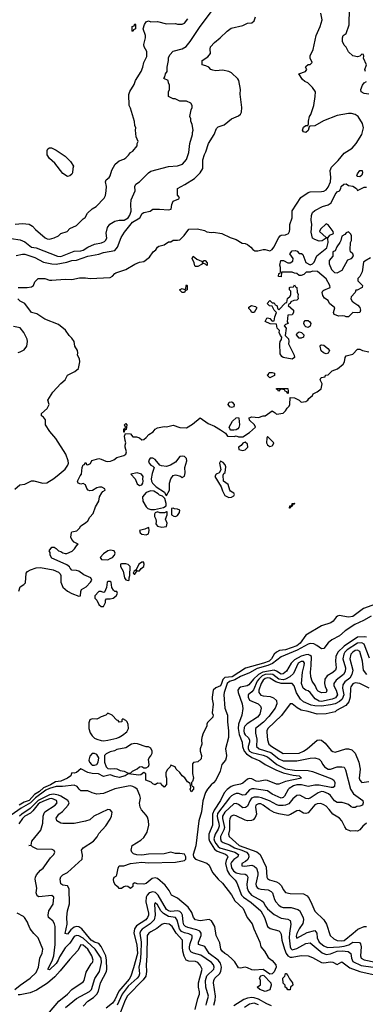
# Model space of a CAD drawing. Header units: inches. Extents: x 2348352 to 2479776, y 460422 to 613655.
# Tile 336 of 590: x 2415325 to 2418400, y 526079 to 534832. Entities that reach past the tile are written whole.
import ezdxf

# ---------------------------------------------------------------- set-up
doc = ezdxf.new("R2010")
doc.units = ezdxf.units.IN
doc.header["$MEASUREMENT"] = 0
doc.layers.add('C4512', color=7, linetype='Continuous')
doc.layers.add('C4513', color=7, linetype='Continuous')

msp = doc.modelspace()

# ---------------------------------------------------------------- linework, layer by layer
at = {"layer": 'C4512', "color": 4}
for points, elevation in [([(2415316, 529750), (2415329.4, 529790.6), (2415362, 529810), (2415375.1, 529824.9), (2415382.7, 529910), (2415394, 529926), (2415419.6, 529940.4), (2415470, 529958.4), (2415510, 529961.6), (2415621.1, 529941.1), (2415670, 529921), (2415684.9, 529904.9), (2415690.7, 529890.7), (2415690.6, 529830), (2415710, 529786), (2415750, 529750.8), (2415790, 529730.7), (2415850, 529706.8), (2415866, 529710), (2415868.7, 529748.7), (2415874.6, 529765.4), (2415915.3, 529790), (2415955.3, 529830), (2415968, 529850), (2415958, 529870), (2415895.5, 529895.5), (2415850, 529928.7), (2415830, 529935.3), (2415790, 529938), (2415774.6, 529954.6), (2415769, 529969), (2415745.6, 529985.6), (2415712.3, 530000)], 52), ([(2416398.2, 530000), (2416384.7, 529990), (2416359.6, 529940.4), (2416342, 529930), (2416334, 529910), (2416342, 529902), (2416350, 529902), (2416366, 529930), (2416362, 529938), (2416372, 529932), (2416390, 529931.3), (2416406, 529954), (2416428.7, 529970), (2416433.2, 529990), (2416430.3, 530000)], 52), ([(2418490, 529635.1), (2418382.5, 529597.5), (2418290, 529527), (2418250, 529519.3), (2418166.4, 529533.6), (2418151.1, 529528.9), (2418139.6, 529520.4), (2418114.4, 529485.6), (2418092, 529470), (2418010, 529442.7), (2417870, 529360.7), (2417818.9, 529290), (2417790, 529265.3), (2417690, 529231.1), (2417636, 529224), (2417610, 529209.6), (2417588.8, 529191.2), (2417564.9, 529150), (2417543.8, 529130), (2417494, 529110), (2417333.4, 529066.6), (2417216.3, 528990), (2417150, 528982.4), (2417133, 528967), (2417121.6, 528930), (2417110, 528909.6), (2417068.4, 528891.6), (2417045.5, 528870), (2417037.3, 528810), (2417037.3, 528790), (2417047.1, 528747.1), (2417038, 528670), (2417044.7, 528650), (2417043.6, 528636.4), (2417042, 528630), (2416996.9, 528583.1), (2416991, 528569), (2416990.8, 528550), (2416958, 528490), (2416944.7, 528450), (2416941, 528430), (2416946, 528390), (2416931.1, 528348.9), (2416931, 528330), (2416942.8, 528290), (2416939.1, 528260.9), (2416910, 528234), (2416872, 528228), (2416863.6, 528216.4), (2416862, 528130), (2416871.3, 528088.7), (2416862, 528058), (2416854, 528050), (2416854, 528030), (2416858, 528018), (2416871.6, 528011.6), (2416871.6, 527991.6), (2416850, 527968), (2416842, 527990), (2416846, 528006), (2416842, 528042), (2416816.4, 528056.4), (2416793.2, 528093.2), (2416769.3, 528109.3), (2416750, 528138), (2416718, 528170), (2416708.4, 528188.4), (2416670, 528206), (2416662, 528190), (2416636.9, 528163.1), (2416624.7, 528135.3), (2416624.7, 528110), (2416631.3, 528088.7), (2416631.6, 528031.6), (2416610, 528008.7), (2416586, 528030), (2416582, 528042), (2416550, 528046), (2416528.9, 528028.9), (2416510, 528038), (2416494, 528054), (2416446, 528070), (2416447.3, 528127.3), (2416430, 528138), (2416402, 528118), (2416385.4, 528114.6), (2416290, 528128.7), (2416262, 528110), (2416210, 528096), (2416170, 528102.7), (2416130, 528119), (2416070, 528104), (2416026.3, 528126.3), (2415970, 528129.4), (2415930, 528139.3), (2415870, 528173.2), (2415830, 528139), (2415810, 528134), (2415790, 528135.3), (2415784.7, 528130), (2415781, 528110), (2415751, 528090), (2415690, 528063.6), (2415644.2, 528055.8), (2415599.3, 528030), (2415537.5, 528002.5), (2415499.5, 527970), (2415456.6, 527943.4), (2415410, 527891.8), (2415363.1, 527876.9), (2415321, 527850)], 52), ([(2418451, 529530), (2418382.8, 529490), (2418305, 529455), (2418220.9, 529399.1), (2418170, 529353), (2418101.3, 529318.7), (2418070, 529292.7), (2418030, 529241.2), (2418010, 529239.3), (2417968.8, 529268.8), (2417942, 529282), (2417910, 529286.3), (2417890, 529281.3), (2417792.5, 529227.5), (2417650, 529168.3), (2417572.7, 529107.3), (2417532.4, 529090), (2417437.3, 529062.7), (2417370, 529024.1), (2417290, 528993.6), (2417237.8, 528962.2), (2417190, 528948.4), (2417171.6, 528930), (2417143.1, 528850), (2417140.3, 528830), (2417148.9, 528710), (2417173.7, 528650), (2417172.7, 528590), (2417183.8, 528510), (2417182, 528450), (2417154.8, 528350), (2417164, 528290), (2417162, 528270), (2417156.3, 528250), (2417124, 528210), (2417107.3, 528150), (2417070.4, 528070), (2417050, 528046.6), (2417027.3, 528030), (2416995.5, 527990), (2416979, 527961), (2416952.9, 527887.1), (2416943.2, 527790), (2416918, 527710), (2416891.9, 527488.1), (2416867, 527410), (2416870.4, 527390), (2416888.2, 527368.2), (2416990, 527333), (2417010, 527314.8), (2417038.8, 527250), (2417090.5, 527190.5), (2417130, 527156), (2417210, 527050.7), (2417238.5, 526998.5), (2417314, 526930), (2417347.7, 526850), (2417393.8, 526793.8), (2417408, 526750), (2417460.5, 526630), (2417470.5, 526590.5), (2417504, 526550), (2417534.4, 526494.4), (2417570, 526466.8), (2417602.8, 526430), (2417606, 526410), (2417590, 526368), (2417571.1, 526348.9), (2417550, 526348), (2417490, 526388), (2417410, 526382), (2417390, 526384), (2417350, 526404), (2417330, 526409), (2417290, 526399), (2417270, 526402), (2417237.6, 526457.6), (2417218.3, 526478.3), (2417176.3, 526516.3), (2417150, 526529.7), (2417126, 526550), (2417115.6, 526570), (2417104.2, 526624.2), (2417071.8, 526690), (2417060.7, 526770), (2417030, 526821.2), (2417010, 526832), (2416930, 526819.7), (2416889.4, 526830), (2416872, 526850), (2416855.8, 526895.8), (2416823.6, 526943.6), (2416730, 527022.4), (2416676, 527050), (2416655.1, 527090), (2416617.5, 527137.5), (2416550, 527196), (2416530, 527202.7), (2416503.4, 527196.6), (2416450, 527154), (2416430, 527145.2), (2416368.7, 527148.7), (2416350, 527158), (2416343.6, 527156.4), (2416332.7, 527147.3), (2416330, 527126), (2416310, 527108), (2416287.3, 527127.3), (2416270, 527128), (2416250, 527122), (2416230, 527108), (2416210, 527108), (2416200.4, 527120.4), (2416176.4, 527136.4), (2416163.1, 527163.1), (2416158, 527190), (2416166, 527210), (2416182, 527218), (2416189.1, 527230.9), (2416201.2, 527290), (2416210, 527310.8), (2416250, 527310.8), (2416309.6, 527330.4), (2416410, 527341.3), (2416470, 527337.6), (2416710, 527343.1), (2416790, 527356.4), (2416802.4, 527370), (2416804, 527390), (2416790, 527412.6), (2416750, 527420.5), (2416710, 527418.7), (2416670, 527431.6), (2416610, 527415.8), (2416470, 527414.7), (2416410, 527404.2), (2416366.5, 527406.5), (2416337.2, 527417.2), (2416322.7, 527430), (2416316, 527450), (2416324, 527490), (2416403.3, 527536.7), (2416430, 527562), (2416457.4, 527610), (2416474.3, 527670), (2416471.1, 527711.1), (2416461.7, 527741.7), (2416450, 527761.2), (2416407.7, 527807.7), (2416395.1, 527830), (2416392.1, 527867.9), (2416399.3, 527910), (2416393.8, 527933.8), (2416369.3, 527990), (2416350, 528006.6), (2416330, 528014.5), (2416310, 528019.6), (2416290, 528018), (2416170, 527995.6), (2416070, 527951.8), (2416010, 527946), (2415970, 527957.2), (2415930, 527975.3), (2415870, 527976), (2415853.2, 527990), (2415835.3, 528015.3), (2415810, 528027.3), (2415705.2, 528014.8), (2415650, 528014.8), (2415590, 527997.6), (2415558.7, 527981.3), (2415465, 527915), (2415422.2, 527870), (2415337.8, 527822.2), (2415250, 527758.8)], 56), ([(2418410, 529341.6), (2418390, 529346.3), (2418330, 529342), (2418210, 529263.1), (2418155.3, 529210), (2418137.6, 529170), (2418134, 529130), (2418140.7, 529070), (2418133.4, 529050), (2418110, 529029.5), (2418060.4, 528999.6), (2418039.3, 528970), (2418036.4, 528930), (2418042.6, 528902.6), (2418057.3, 528870), (2418050, 528849.4), (2418010, 528846.6), (2417981, 528861), (2417972, 528870), (2417953.5, 528913.5), (2417927.3, 528950), (2417915.6, 528990), (2417911.6, 529030), (2417918.3, 529090), (2417919.6, 529170), (2417910, 529180.7), (2417890, 529186.9), (2417870, 529185.3), (2417830, 529172.5), (2417770, 529139.8), (2417739.6, 529110), (2417698.4, 529041.6), (2417670, 529016.9), (2417650, 529014.7), (2417610, 529039.7), (2417587.7, 529047.7), (2417488.7, 529031.3), (2417449.2, 529010), (2417405.2, 528970), (2417362, 528918), (2417349, 528911), (2417290, 528898), (2417276.3, 528890), (2417266, 528870), (2417268.4, 528850), (2417304.9, 528750), (2417310.6, 528709.4), (2417300.5, 528650), (2417270.2, 528569.8), (2417267.5, 528530), (2417278, 528478), (2417304.9, 528410), (2417307.6, 528370), (2417322, 528330), (2417343.9, 528303.9), (2417390, 528272.4), (2417462.6, 528242.6), (2417510, 528210.3), (2417603.5, 528163.5), (2417670, 528137.6), (2417757, 528117), (2417811.3, 528110), (2417832, 528090), (2417690, 528059.7), (2417630, 528035.1), (2417610, 528036.9), (2417530, 528069.7), (2417509, 528071), (2417450, 528059.1), (2417430, 528062), (2417390, 528082.9), (2417370, 528086.6), (2417350, 528079.3), (2417310, 528046), (2417290, 528035.1), (2417230, 528023.6), (2417206.1, 528013.9), (2417170, 527987.3), (2417142.6, 527957.4), (2417111.8, 527890), (2417054.4, 527805.6), (2417041.3, 527770), (2417039.1, 527750), (2417041.3, 527670), (2417008.9, 527590), (2417006, 527570), (2417006, 527550), (2417012.4, 527530), (2417056.9, 527456.9), (2417080.6, 527440.6), (2417154.5, 527414.5), (2417170, 527402.8), (2417176.4, 527390), (2417162, 527358), (2417155.8, 527330), (2417169.4, 527269.4), (2417190, 527233.7), (2417240.8, 527180.8), (2417257.1, 527157.1), (2417299, 527050), (2417316.5, 527030), (2417384.2, 526984.2), (2417470.2, 526910.2), (2417503.1, 526850), (2417530, 526771.3), (2417540.4, 526760.4), (2417553, 526753), (2417630.4, 526730.4), (2417641.4, 526721.4), (2417650, 526702), (2417657.1, 526650), (2417681.3, 526570), (2417696.5, 526530), (2417710, 526508.5), (2417730, 526498.9), (2417750, 526496.9), (2417830, 526513.4), (2417890, 526510.4), (2417930, 526495.8), (2418009.2, 526449.2), (2418030, 526447.8), (2418090, 526457.4), (2418112.1, 526452.1), (2418150, 526431.3), (2418190, 526454.8), (2418263.2, 526403.2), (2418350, 526369.1), (2418470, 526344.6)], 64), ([(2418435.9, 529155.9), (2418390, 529280.7), (2418370, 529292.4), (2418330, 529288.5), (2418239.5, 529230), (2418218.7, 529210), (2418207.2, 529190), (2418200.3, 529150), (2418223.1, 529070), (2418221.7, 529038.3), (2418205.5, 529010), (2418140.5, 528959.5), (2418118.4, 528930), (2418119.5, 528910), (2418141.1, 528870), (2418151.6, 528830), (2418135.6, 528804.4), (2418104.7, 528790), (2418010, 528769.8), (2417990, 528774.3), (2417954.9, 528794.9), (2417910, 528849.3), (2417890, 528866), (2417870, 528872.3), (2417847, 528890), (2417831.6, 528930), (2417841.6, 529030), (2417856.9, 529090), (2417858.4, 529110), (2417850, 529125.2), (2417830, 529127), (2417801.6, 529110), (2417759.3, 529020.7), (2417728, 528990), (2417690, 528969.8), (2417670, 528964.4), (2417630, 528969.8), (2417575.6, 529010), (2417554.7, 529014.7), (2417510, 529010.5), (2417482.2, 528997.8), (2417451.3, 528970), (2417438, 528950), (2417404.7, 528875.3), (2417390, 528855.1), (2417358.8, 528830), (2417357.3, 528822.7), (2417356.3, 528810), (2417370, 528782), (2417446, 528750), (2417466.8, 528730), (2417473.4, 528710), (2417460.9, 528659.1), (2417439.1, 528630), (2417347.7, 528572.2), (2417327.8, 528552.2), (2417322, 528538), (2417318, 528510), (2417321.7, 528490), (2417330, 528475.5), (2417357.1, 528450), (2417368.5, 528430), (2417370.3, 528410), (2417356.9, 528370), (2417356.9, 528350), (2417370.4, 528330), (2417390, 528316.5), (2417490, 528293.8), (2417530, 528278.7), (2417612.7, 528210), (2417690, 528172.9), (2417770, 528159.6), (2417890, 528156.3), (2417930, 528148.7), (2418103.2, 528083.2), (2418118.4, 528070), (2418127, 528050), (2418125.5, 528014.5), (2418114.2, 528005.8), (2418095.3, 528004.7), (2417990, 528025.7), (2417950, 528026.3), (2417890, 528014.5), (2417831, 528031), (2417790, 528029.6), (2417760.6, 528019.4), (2417722.3, 527997.7), (2417712.2, 527987.8), (2417682, 527930), (2417670, 527918), (2417650, 527911.8), (2417570, 527945.6), (2417530, 527976), (2417410, 527995.1), (2417390, 527993.6), (2417370, 527985.1), (2417330, 527939.5), (2417310, 527937), (2417270, 527951.8), (2417250, 527951.8), (2417230, 527945.1), (2417207.9, 527932.1), (2417190, 527914.5), (2417085.7, 527774.3), (2417081.2, 527750), (2417083.2, 527730), (2417095.8, 527690), (2417099.1, 527660.9), (2417090, 527635.1), (2417063.6, 527590), (2417052.7, 527550), (2417057.3, 527530), (2417068.8, 527508.8), (2417090, 527481.1), (2417104.4, 527470), (2417238.8, 527430), (2417270.5, 527410), (2417264.9, 527390), (2417230, 527364.7), (2417210, 527343.7), (2417203.6, 527330), (2417210, 527290.8), (2417226.5, 527266.5), (2417250, 527248.8), (2417290, 527238.7), (2417330, 527234.9), (2417345.5, 527225.5), (2417353, 527210), (2417345.8, 527145.8), (2417348, 527110), (2417361.1, 527081.1), (2417387.7, 527050), (2417479.9, 526999.9), (2417490.4, 526990.4), (2417510.7, 526950), (2417530, 526927.3), (2417590, 526876.3), (2417650, 526844.9), (2417710, 526836.3), (2417730, 526824.7), (2417737.1, 526790), (2417723.7, 526710), (2417722.3, 526670), (2417730.3, 526590), (2417736, 526576), (2417750, 526563.1), (2417790, 526574), (2417870, 526619.3), (2417910, 526624.9), (2418015.8, 526535.8), (2418050, 526522.4), (2418090, 526528.5), (2418150, 526551.1), (2418193.5, 526553.5), (2418248.3, 526548.3), (2418270.4, 526530.4), (2418275.3, 526490), (2418290, 526459.3), (2418362.2, 526422.2), (2418470, 526408.7)], 68), ([(2418411.7, 529011.7), (2418384.5, 529050), (2418375.4, 529130), (2418350, 529216), (2418330, 529227.3), (2418310, 529223), (2418288.5, 529210), (2418270.4, 529190), (2418262.6, 529150), (2418287.4, 529050), (2418281.1, 529010), (2418261, 528979), (2418216.1, 528943.9), (2418200.2, 528919.7), (2418198, 528890), (2418207.2, 528830), (2418194.9, 528790), (2418170.9, 528769.1), (2418130, 528750.8), (2418090, 528740.3), (2418010, 528728.7), (2417950.9, 528730.9), (2417919, 528739), (2417848.7, 528768.7), (2417822.9, 528790), (2417787.5, 528847.5), (2417765.6, 528910), (2417750, 528929.5), (2417650, 528931.4), (2417604.2, 528944.2), (2417550, 528978.7), (2417530, 528980.8), (2417510, 528975), (2417490, 528958.9), (2417472.7, 528930), (2417451.7, 528870), (2417453.7, 528850), (2417470, 528826.7), (2417490, 528820.3), (2417554.2, 528814.2), (2417583.4, 528803.4), (2417610, 528778), (2417613.4, 528750), (2417596.3, 528710), (2417541.4, 528638.6), (2417492.4, 528587.6), (2417422.8, 528530), (2417424, 528490), (2417435.6, 528435.6), (2417430.6, 528370), (2417454.8, 528350), (2417558, 528318), (2417630, 528260.3), (2417670, 528243.7), (2417790, 528243.1), (2417907.9, 528267.9), (2417950.5, 528270.5), (2417990, 528258.8), (2418003.8, 528243.8), (2418020.5, 528210), (2418036.3, 528190), (2418070, 528170.4), (2418090, 528170.4), (2418150, 528190.5), (2418190.5, 528190.5), (2418210, 528186), (2418224.5, 528164.5), (2418267.7, 527990), (2418294, 527950), (2418377.1, 527890), (2418379.3, 527870), (2418375.5, 527850), (2418350, 527839.6), (2418323, 527837), (2418310, 527829), (2418290, 527828.7), (2418274.6, 527834.6), (2418250, 527855.3), (2418224.7, 527864.7), (2418192.9, 527872.9), (2418150, 527872.7), (2418126.7, 527886.7), (2418090, 527934.5), (2418072.3, 527950), (2418030, 527967.6), (2418010, 527969.6), (2417980.9, 527959.1), (2417910, 527912), (2417890, 527905.6), (2417870, 527907.6), (2417818.3, 527938.3), (2417790, 527936.2), (2417754, 527906), (2417717.8, 527862.2), (2417690.2, 527849.7), (2417670, 527846.9), (2417630, 527846.9), (2417612.2, 527852.2), (2417546.1, 527886.1), (2417475.3, 527915.3), (2417450, 527921.1), (2417410, 527921.3), (2417386.4, 527910), (2417371.4, 527888.6), (2417350, 527841.2), (2417332.7, 527827.3), (2417310, 527826), (2417270, 527856), (2417250, 527863.7), (2417230, 527859.5), (2417150, 527787.3), (2417129.2, 527750.8), (2417127.7, 527730), (2417145.8, 527650), (2417141.5, 527630), (2417112, 527570), (2417110.4, 527550), (2417118, 527530), (2417135.8, 527515.8), (2417190, 527495.3), (2417235.5, 527470), (2417301.3, 527450), (2417341.6, 527430), (2417361.6, 527410), (2417363.8, 527390), (2417354, 527366), (2417333.2, 527346.8), (2417301, 527330), (2417302, 527310), (2417328.1, 527308.1), (2417390, 527314.9), (2417410, 527307.7), (2417430.3, 527290.3), (2417444.4, 527250), (2417444.4, 527230), (2417426.4, 527150), (2417428.2, 527130), (2417437.6, 527117.6), (2417448.9, 527108.9), (2417470, 527103.1), (2417535.6, 527095.6), (2417562, 527082), (2417573, 527070), (2417593, 527010), (2417604.9, 526990), (2417630, 526960.7), (2417650, 526945.5), (2417670, 526940.5), (2417738.8, 526938.8), (2417800.7, 526920.7), (2417813, 526913), (2417846, 526850), (2417850.8, 526830), (2417842.5, 526797.5), (2417810, 526748.7), (2417790, 526708), (2417785.8, 526685.8), (2417790, 526666), (2417882.9, 526717.1), (2417950, 526734), (2417967.3, 526710), (2417972.2, 526670), (2417988.5, 526630), (2418030, 526597), (2418062.2, 526582.2), (2418170, 526588.5), (2418210, 526595.9), (2418251.5, 526608.5), (2418290, 526630.4), (2418347.7, 526627.7), (2418356.7, 526616.7), (2418363.8, 526590), (2418355.5, 526510), (2418362, 526490), (2418390, 526472.7), (2418490, 526452.8)], 72), ([(2418435.3, 528890), (2418349.5, 528929.5), (2418310, 528936.2), (2418290, 528926.6), (2418270, 528902), (2418266.4, 528890), (2418266.3, 528810), (2418253, 528767), (2418226.4, 528733.6), (2418142, 528690), (2418130, 528678), (2418050, 528661.2), (2417970, 528659), (2417890, 528682.7), (2417830, 528692.7), (2417793.6, 528713.6), (2417750, 528749), (2417730, 528748.7), (2417653.1, 528646.9), (2417533.4, 528530), (2417522, 528510), (2417522.5, 528497.5), (2417530.5, 528430.5), (2417542, 528390), (2417566.8, 528370), (2417670, 528307), (2417810, 528310.4), (2417850, 528328.2), (2417881.2, 528350), (2417970, 528426), (2417990, 528431), (2418010, 528426), (2418041.4, 528401.4), (2418095.3, 528335.3), (2418110, 528324.7), (2418130, 528321), (2418226, 528350), (2418250, 528350.8), (2418279.8, 528339.8), (2418310, 528311.3), (2418342.8, 528230), (2418354.8, 528170), (2418344, 528090), (2418351, 528070), (2418370, 528051), (2418430, 528058)], 76), ([(2415732.3, 526050), (2415829.4, 526130), (2415946.7, 526193.3), (2415964.5, 526210), (2415993.2, 526306.8), (2416034.7, 526370), (2416052.3, 526450), (2416049.7, 526490), (2415995.8, 526570), (2415890, 526665.3), (2415850, 526688), (2415830, 526691.8), (2415810, 526682.7), (2415770, 526622.7), (2415730, 526580.9), (2415679.9, 526500.1), (2415668.2, 526470), (2415650, 526440.7), (2415590, 526384.5), (2415575.3, 526390), (2415613.6, 526466.4), (2415629.7, 526510), (2415640.7, 526610), (2415639, 526770), (2415633.6, 526793.6), (2415620.2, 526820.2), (2415582, 526850), (2415579, 526870), (2415584, 526910), (2415621.2, 526970), (2415629, 527030), (2415610, 527045.2), (2415493.6, 527033.6), (2415481.5, 527041.5), (2415472.7, 527070), (2415477.2, 527110), (2415462, 527190), (2415464, 527210), (2415475.3, 527230), (2415508.7, 527270), (2415534, 527290), (2415600.2, 527379.8), (2415628, 527410), (2415638, 527430), (2415630, 527446), (2415614.6, 527454.6), (2415479, 527459), (2415439, 527479), (2415430, 527488), (2415406, 527490), (2415426, 527494), (2415433.2, 527530), (2415511.9, 527628.1), (2415532, 527690), (2415532.3, 527750), (2415541.2, 527778.8), (2415549.6, 527790.4), (2415641.2, 527850), (2415659.3, 527870), (2415652.3, 527890), (2415610, 527908), (2415590, 527905.4), (2415550.6, 527890), (2415505.3, 527870), (2415490, 527858.5), (2415442, 527798), (2415420.7, 527779.3), (2415370, 527749.7), (2415349.1, 527730), (2415316.3, 527683.7)], 68), ([(2415890, 526063), (2415930, 526108), (2415980.7, 526139.3), (2416009.7, 526170), (2416025.1, 526194.9), (2416044.2, 526270), (2416097.4, 526370), (2416100.4, 526390), (2416096.2, 526470), (2416090, 526509.2), (2416050, 526593.2), (2416030, 526619.3), (2415990, 526632.3), (2415959.5, 526650), (2415877, 526750), (2415850, 526766), (2415830, 526769.7), (2415810, 526765.1), (2415778.3, 526741.7), (2415750, 526702), (2415730, 526708), (2415748, 526790), (2415745.6, 526854.4), (2415749.4, 526910.6), (2415769.1, 526970.9), (2415764.7, 527104.7), (2415750, 527132.7), (2415710, 527139), (2415689.5, 527149.5), (2415684, 527190), (2415690, 527211.3), (2415708.7, 527230), (2415750, 527250.6), (2415879.3, 527370), (2415884.7, 527404.7), (2415875.3, 527450), (2415889.4, 527470.6), (2415981.2, 527530), (2416013.3, 527566.7), (2416030, 527596), (2416090, 527664.7), (2416130, 527724.7), (2416141.2, 527750), (2416148, 527788), (2416130, 527808), (2416110, 527809), (2415984.7, 527750), (2415950, 527719), (2415910, 527706.6), (2415810, 527686.6), (2415710, 527685.2), (2415690, 527689), (2415655.3, 527710), (2415650, 527732), (2415674, 527770), (2415706.3, 527793.7), (2415755.1, 527850), (2415763.7, 527870), (2415752, 527890), (2415690, 527928.6), (2415670, 527937.2), (2415625.3, 527945.3), (2415590, 527941.8), (2415490, 527889.9), (2415419.4, 527820.6), (2415343.2, 527770), (2415324.3, 527750)], 64), ([(2418410, 527689.2), (2418377.1, 527662.9), (2418350.5, 527629.5), (2418330, 527617.2), (2418310, 527621.2), (2418270, 527619), (2418245.6, 527625.6), (2418233.6, 527633.6), (2418216.5, 527656.5), (2418189.5, 527709.5), (2418170, 527733.2), (2418109.6, 527769.6), (2418079.3, 527810), (2418050, 527839.3), (2418030, 527852.7), (2418002.5, 527862.5), (2417970, 527862), (2417950, 527852), (2417890, 527782), (2417870, 527775.3), (2417850, 527779), (2417810, 527802), (2417790, 527799), (2417735.2, 527764.8), (2417710, 527758), (2417630, 527771.8), (2417590, 527785.1), (2417547.3, 527807.2), (2417492.3, 527850), (2417470, 527859.7), (2417450, 527861.6), (2417426, 527850), (2417421.6, 527830), (2417430.4, 527769.6), (2417420.5, 527739.5), (2417402, 527718), (2417387.9, 527712.1), (2417350, 527709.5), (2417330, 527714.5), (2417250, 527754), (2417230, 527759.5), (2417204.9, 527750), (2417193.4, 527730), (2417190, 527706), (2417192, 527630), (2417183.1, 527590), (2417188.2, 527570), (2417277, 527490), (2417433.6, 527433.6), (2417464.9, 527410), (2417517.3, 527297.3), (2417524.9, 527210), (2417530, 527198), (2417546.2, 527186.2), (2417608.1, 527168.1), (2417630, 527154.8), (2417652.5, 527132.5), (2417670, 527098), (2417690, 527071.3), (2417730, 527062.8), (2417850, 527060.7), (2417882, 527042), (2417899.5, 527019.5), (2417924.9, 526970), (2417950, 526906), (2418030.8, 526830), (2418054, 526790), (2418086.8, 526690), (2418119.9, 526659.9), (2418150, 526645.5), (2418190, 526642.4), (2418210, 526646.7), (2418292.7, 526710), (2418331.9, 526748.1), (2418390, 526770.5), (2418410, 526770.6)], 76), ([(2417051.8, 526070), (2417064.2, 526115.8), (2417067.1, 526150), (2417049.6, 526270), (2417052.3, 526290), (2417062, 526310), (2417102.9, 526350), (2417114.3, 526370), (2417119.1, 526410), (2417110, 526443.7), (2417090, 526471.2), (2417011.6, 526530), (2416971.1, 526591.1), (2416915.3, 526610), (2416915.1, 526630), (2416938.3, 526690), (2416938.9, 526710), (2416927.3, 526730), (2416901.8, 526741.8), (2416820.3, 526760.3), (2416799.5, 526770), (2416786.1, 526786.1), (2416778, 526810), (2416774, 526870), (2416765.1, 526890), (2416750, 526904), (2416730, 526911), (2416670, 526904.2), (2416650, 526908.6), (2416630, 526922), (2416556.9, 527050), (2416532.3, 527072.3), (2416510, 527079.7), (2416477.1, 527070), (2416458, 527050), (2416448.9, 527030), (2416446, 526990), (2416471.7, 526890), (2416471.8, 526870), (2416462.4, 526850), (2416445.5, 526830), (2416363.8, 526776.2), (2416344.9, 526750), (2416340.2, 526710), (2416366.6, 526606.6), (2416373.1, 526530), (2416337.5, 526402.5), (2416313.1, 526330), (2416298.4, 526301.6), (2416205.7, 526194.3), (2416170, 526117), (2416150, 526089.6), (2416094.9, 526045.1)], 64), ([(2416984.2, 526070), (2416985.6, 526090), (2417005.6, 526150), (2416980.5, 526230), (2416978, 526290), (2416990, 526330.5), (2417051.6, 526390), (2417055.6, 526410), (2417050, 526428.7), (2417030, 526451.5), (2416936.2, 526516.2), (2416870, 526533.6), (2416846, 526546), (2416835.1, 526570), (2416834.3, 526590), (2416840.1, 526619.9), (2416860.5, 526670), (2416858, 526690), (2416830, 526706.3), (2416790, 526713.7), (2416765, 526725), (2416746.2, 526750), (2416725.4, 526825.4), (2416710, 526849.4), (2416650, 526860.4), (2416605.4, 526885.4), (2416579.6, 526910), (2416550, 526962), (2416530, 526982), (2416522.8, 526970), (2416530.4, 526870.4), (2416522, 526830), (2416486.2, 526793.8), (2416413.6, 526746.4), (2416399.5, 526730), (2416393.1, 526710), (2416404.9, 526630), (2416403.2, 526530), (2416396.7, 526463.3), (2416384.9, 526410), (2416390.2, 526350.3), (2416384.9, 526330), (2416370, 526309.7), (2416290, 526241.1), (2416236.5, 526170), (2416191.6, 526070)], 68), ([(2415282.7, 526210), (2415329.8, 526250.3), (2415418, 526310), (2415470, 526361), (2415492.7, 526410), (2415504, 526490), (2415525.6, 526534.4), (2415529.2, 526570), (2415489.3, 526669.3), (2415450, 526709), (2415419, 526750), (2415399, 526790), (2415394, 526810), (2415368.7, 526850), (2415359.3, 526859.3), (2415302, 526890)], 72), ([(2416886.3, 526033.7), (2416909.4, 526130), (2416923.7, 526170), (2416924.5, 526190), (2416914.7, 526230), (2416915.8, 526270), (2416947, 526390), (2416930, 526425.2), (2416909.2, 526450), (2416890, 526459.6), (2416830, 526461.6), (2416807, 526470), (2416787, 526507), (2416777.4, 526550), (2416772.8, 526590), (2416774.5, 526650), (2416715.8, 526710), (2416682.7, 526770), (2416655.3, 526790), (2416630, 526795.1), (2416610, 526796), (2416590, 526789.2), (2416546, 526754), (2416490, 526722.9), (2416473.4, 526710), (2416459.3, 526690), (2416455.5, 526510), (2416448.6, 526428.6), (2416452.7, 526370), (2416446, 526330), (2416424, 526296), (2416284.6, 526155.4), (2416264.1, 526115.9), (2416221.5, 526010)], 72), ([(2415591.3, 526008.7), (2415673.3, 526106.7), (2415749, 526170), (2415790, 526211), (2415890, 526278), (2415897.2, 526290), (2415916, 526364), (2415961.2, 526438.8), (2415972.7, 526450), (2415979.3, 526470), (2415966.6, 526510), (2415930, 526569.2), (2415890, 526605.2), (2415870, 526608), (2415842.5, 526557.5), (2415770, 526481.2), (2415685.1, 526374.9), (2415636.5, 526323.5), (2415572.3, 526267.7), (2415474.2, 526205.8), (2415418, 526182), (2415330, 526162.7), (2415310, 526162.7)], 72), ([(2417565.6, 526065.6), (2417523, 526083), (2417450, 526124.2), (2417410, 526136.8), (2417390, 526138), (2417350, 526132.8), (2417318.2, 526121.8), (2417230, 526066.3)], 64), ([(2417450, 526074), (2417410, 526088.3), (2417370, 526080.5), (2417324.9, 526050)], 68)]:
    msp.add_lwpolyline(points, dxfattribs=dict(at, elevation=elevation))
for points, elevation in [([(2416270, 529995.3), (2416230, 529995.3), (2416222, 529990), (2416222, 529970), (2416244, 529930), (2416258, 529870), (2416270, 529852), (2416290, 529844.7), (2416298, 529850), (2416298, 529870), (2416306, 529890), (2416308, 529970), (2416290, 529988)], 52), ([(2416130, 529838), (2416110, 529838), (2416102, 529830), (2416096.9, 529783.1), (2416078, 529742), (2416070, 529738), (2416050, 529748), (2416030, 529748.7), (2415992, 529710), (2415992, 529690), (2416012, 529670), (2416030, 529634), (2416050, 529614), (2416070, 529614), (2416088, 529650), (2416088.4, 529671.6), (2416098, 529682), (2416130, 529682.8), (2416155.3, 529690), (2416182, 529710), (2416195.3, 529730), (2416188, 529748), (2416170, 529748.7), (2416159.3, 529759.3), (2416145.2, 529785.2), (2416138, 529830)], 52), ([(2416110, 528666), (2416091.6, 528648.4), (2416050, 528634), (2416022, 528618), (2416010, 528614), (2415970, 528615.3), (2415950, 528608), (2415939.8, 528580.2), (2415940.7, 528530), (2415953.2, 528493.2), (2415970, 528464.7), (2415990, 528446), (2416010, 528436), (2416050, 528424.7), (2416070, 528421), (2416110, 528427.3), (2416190, 528446), (2416210, 528454.8), (2416239, 528470), (2416278, 528502), (2416293.2, 528530), (2416290, 528566), (2416282, 528590), (2416270, 528602), (2416243.6, 528616.4), (2416232.7, 528607.3), (2416232, 528590), (2416210, 528588), (2416202, 528602), (2416190, 528606), (2416146, 528650)], 52), ([(2416350, 528398), (2416318, 528390), (2416270, 528359.3), (2416190, 528344), (2416167.7, 528332.3), (2416130, 528322.7), (2416094.4, 528305.6), (2416078, 528290), (2416078.8, 528230), (2416094.8, 528190), (2416110, 528174.8), (2416130, 528170.7), (2416170, 528174.8), (2416190, 528170.8), (2416217.3, 528157.3), (2416254, 528150), (2416290, 528132), (2416310, 528132), (2416328, 528150), (2416369.3, 528170.7), (2416390, 528191), (2416410, 528191.3), (2416430, 528182), (2416450, 528182), (2416470, 528192), (2416477.2, 528210), (2416470, 528254), (2416475.3, 528270), (2416492.5, 528287.5), (2416504, 528310), (2416504, 528330), (2416490, 528355.3), (2416470, 528368), (2416450, 528368.7), (2416374.2, 528394.2)], 52), ([(2415990, 528308), (2415970, 528308), (2415950, 528286), (2415941, 528250), (2415946, 528230), (2415964.7, 528210), (2415970, 528206), (2415990, 528206), (2416010, 528211.3), (2416024, 528230), (2416028.4, 528268.4), (2416010, 528298)], 52), ([(2417510, 526194), (2417462, 526210), (2417438, 526230), (2417467.3, 526252.7), (2417468, 526290), (2417458, 526310), (2417468.7, 526331.3), (2417490, 526338), (2417495.3, 526335.3), (2417558, 526270), (2417562, 526250), (2417550, 526208.7)], 56), ([(2417710, 526206), (2417702, 526222), (2417686, 526230), (2417688, 526250), (2417670, 526268), (2417666.6, 526310), (2417684, 526330), (2417690, 526354), (2417694, 526354), (2417710, 526334), (2417724, 526304), (2417752, 526270), (2417754, 526250), (2417734, 526230), (2417730, 526206)], 56)]:
    msp.add_lwpolyline(points, close=True, dxfattribs=dict(at, elevation=elevation))
at = {"layer": 'C4513', "color": 4}
for points, elevation in [([(2415250, 532887.3), (2415330, 532874.8), (2415370, 532857.3), (2415430, 532810.8), (2415470, 532802.8), (2415662, 532730), (2415690, 532725.5), (2415810, 532773.4), (2415870, 532775.5), (2415890, 532783), (2415929.7, 532810.3), (2415990, 532836.3), (2416051.5, 532848.5), (2416079.1, 532860.9), (2416089.2, 532870), (2416099, 532890), (2416094, 532934), (2416105.6, 532985.6), (2416126.2, 533013.8), (2416170, 533040.5), (2416210, 533048), (2416255.3, 533050), (2416289.5, 533070.5), (2416305.6, 533094.4), (2416316.2, 533130), (2416313.3, 533190), (2416317.6, 533230), (2416352, 533310), (2416349.2, 533350), (2416359, 533370), (2416389.4, 533390.6), (2416470, 533471.3), (2416490, 533486), (2416650, 533526), (2416730, 533531.3), (2416772.5, 533547.5), (2416808.7, 533590), (2416828.7, 533650), (2416839, 533730), (2416862, 533810), (2416862, 533830), (2416868.7, 533850), (2416860.4, 533900.4), (2416848.7, 533930), (2416848, 533950), (2416838, 533970), (2416848.9, 534031.1), (2416858, 534050), (2416858, 534070), (2416846, 534090), (2416810, 534108), (2416750, 534108), (2416707.3, 534127.3), (2416690, 534128), (2416648.4, 534148.4), (2416648, 534190), (2416658, 534210), (2416658, 534250), (2416648, 534270), (2416646, 534290), (2416608, 534310), (2416616.4, 534323.6), (2416622, 534350), (2416635.3, 534370), (2416635.3, 534410), (2416649, 534470), (2416648.9, 534491.1), (2416660.2, 534519.8), (2416689.1, 534550.9), (2416770, 534571), (2416806.3, 534593.7), (2416841.5, 534638.5), (2416929.3, 534770), (2417093.6, 534986.4)], 68), ([(2415310, 532451.3), (2415390, 532451), (2415430, 532458), (2415448, 532470), (2415460.2, 532499.8), (2415490, 532530.8), (2415549.5, 532530.5), (2415590, 532516.3), (2415610, 532515.5), (2415730, 532524.9), (2415790, 532521.6), (2415855.9, 532535.9), (2415910, 532536.3), (2415950.7, 532530.7), (2416130, 532539.1), (2416150, 532550.8), (2416170, 532574.8), (2416180.1, 532579.9), (2416268, 532610), (2416350, 532658.8), (2416390, 532674.8), (2416430, 532682.8), (2416478.3, 532721.7), (2416513.6, 532766.4), (2416535.5, 532784.5), (2416549.3, 532810.7), (2416562, 532818), (2416610, 532831), (2416650, 532856), (2416670, 532858), (2416690, 532871), (2416730, 532871), (2416750, 532876), (2416786.8, 532913.2), (2416830, 532970.5), (2416906.8, 532973.2), (2416970, 532957.3), (2416990, 532946.8), (2417030, 532941), (2417050, 532942.8), (2417122, 532930), (2417195.9, 532895.9), (2417250, 532877.3), (2417304.5, 532844.5), (2417330, 532842), (2417350, 532833.4), (2417381, 532810), (2417398, 532790), (2417418, 532778), (2417444.7, 532775.3), (2417490, 532787.3), (2417510, 532787.7), (2417550, 532778), (2417570, 532787.7), (2417586.6, 532810), (2417630, 532896), (2417641.2, 532910), (2417650, 532915.5), (2417690, 532919.1), (2417716, 532930), (2417726, 532950), (2417729.3, 532970), (2417727, 533010), (2417749.5, 533070), (2417750, 533131.3), (2417826.6, 533250), (2417890, 533295.5), (2417910, 533301.6), (2418010, 533303), (2418030, 533308), (2418050, 533318.8), (2418070, 533342.8), (2418089.6, 533390), (2418093.3, 533430), (2418087.3, 533490), (2418098.9, 533521.1), (2418159.1, 533580.9), (2418210, 533646), (2418282, 533690), (2418319, 533730), (2418369.2, 533810), (2418384, 533870), (2418375.3, 533910), (2418335.3, 533970), (2418310, 533988.7), (2418278, 533998), (2418250, 533999), (2418150, 533979), (2418027.1, 533932.9), (2417950, 533889.2), (2417910, 533884), (2417900.7, 533879.3), (2417892.4, 533847.6), (2417870, 533829.4), (2417850, 533834), (2417840.9, 533850), (2417850, 533876), (2417870, 533891.3), (2417888, 533892), (2417894.6, 533905.4), (2417893.2, 533930), (2417904, 533970), (2417915.3, 533990), (2417942, 534070), (2417954, 534150), (2417955.3, 534190), (2417929.1, 534229.1), (2417888, 534270), (2417862, 534282), (2417840.7, 534300.7), (2417808, 534350), (2417866, 534370), (2417878, 534390), (2417868.4, 534408.4), (2417870, 534414), (2417890, 534432), (2417910, 534434), (2417926, 534450), (2417908.4, 534488.4), (2417908, 534510), (2417934.6, 534565.4), (2417961.2, 534690), (2417999, 534770), (2418015.3, 534830), (2418004, 534890)], 56), ([(2418402, 534370), (2418395.3, 534390), (2418409, 534430), (2418382, 534490), (2418386, 534506), (2418382, 534522), (2418370, 534526), (2418351.6, 534508.4), (2418330, 534502), (2418288, 534510), (2418250, 534546), (2418230, 534586), (2418210, 534606), (2418196.4, 534636.4), (2418195.3, 534670), (2418202, 534690), (2418228, 534710), (2418254.6, 534785.4), (2418258, 534930)], 52), ([(2415284.8, 533015.2), (2415350, 533020.7), (2415410, 533014.8), (2415437.5, 532997.5), (2415466.2, 532966.2), (2415550, 532891), (2415570, 532882.8), (2415590, 532881), (2415630, 532891.3), (2415668.9, 532911.1), (2415689.3, 532930.7), (2415746, 532950), (2415770, 532974), (2415830, 533002), (2415890, 533062), (2415908.4, 533071.6), (2415928.9, 533111.1), (2415968.9, 533151.1), (2416006, 533170), (2416076.4, 533243.6), (2416088, 533270), (2416095.3, 533310), (2416097.2, 533350), (2416089, 533390), (2416093.2, 533406.8), (2416122, 533430), (2416130, 533442), (2416145.6, 533494.4), (2416172.9, 533547.1), (2416210, 533578), (2416250, 533591.3), (2416270, 533604.7), (2416292.9, 533627.1), (2416310, 533652), (2416330, 533662), (2416368.7, 533710), (2416369, 533730), (2416378, 533750), (2416361.2, 533790), (2416355.3, 533850), (2416358, 533870), (2416348, 533890), (2416347.3, 533927.3), (2416310, 534046), (2416298, 534070), (2416294.6, 534165.4), (2416305.6, 534194.4), (2416343.2, 534256.8), (2416356, 534290), (2416405.1, 534370), (2416420.9, 534410), (2416429.6, 534450.4), (2416454.6, 534505.4), (2416455.3, 534550), (2416433.2, 534590), (2416429.4, 534610), (2416445.2, 534670), (2416445.2, 534690), (2416424, 534750), (2416435.3, 534790), (2416450, 534812), (2416470, 534822), (2416490, 534812), (2416550, 534816), (2416630, 534796), (2416710, 534798), (2416730, 534791.3), (2416770, 534791.3), (2416790, 534802), (2416822, 534838)], 72), ([(2415294.4, 532734.4), (2415350, 532746.4), (2415370, 532746.4), (2415458.5, 532718.5), (2415535.6, 532675.6), (2415610, 532660.3), (2415650, 532658.3), (2415745.2, 532674.8), (2415790, 532690.3), (2415830, 532692.7), (2415930, 532728.4), (2416030, 532746), (2416070, 532760.5), (2416170, 532780.7), (2416195.1, 532810), (2416226.2, 532893.8), (2416257.7, 532942.3), (2416328.4, 533031.6), (2416392.7, 533070), (2416415.3, 533110), (2416430, 533118.8), (2416486, 533130), (2416510, 533146), (2416567.9, 533147.9), (2416650, 533140.7), (2416671.8, 533148.2), (2416678, 533190), (2416690, 533218), (2416742, 533238), (2416746, 533250), (2416727.3, 533272.7), (2416728, 533330), (2416794.8, 533365.2), (2416879.1, 533420.9), (2416929, 533470), (2416955.3, 533510), (2416954.6, 533585.4), (2416970, 533634), (2416982, 533658), (2417004, 533730), (2417055.3, 533810), (2417074.6, 533865.4), (2417090, 533878), (2417143.1, 533896.9), (2417208, 533950), (2417270, 533978), (2417289.1, 533990.9), (2417299, 534010), (2417301.2, 534050), (2417286, 534170), (2417289.2, 534210), (2417274, 534290), (2417264.7, 534304.7), (2417210, 534358), (2417186, 534370), (2417130, 534382), (2417070, 534378), (2417043.1, 534383.1), (2417026, 534390), (2417008.4, 534408.4), (2416982, 534422), (2416948, 534430), (2416949.2, 534470), (2416998.6, 534501.4), (2417022, 534530), (2417018, 534570), (2417022, 534590), (2417058, 534630), (2417109.1, 534670.9), (2417169.3, 534730.7), (2417204.7, 534755.3), (2417310, 534781), (2417350, 534802), (2417390, 534804.7), (2417410, 534822), (2417424, 534856)], 64), ([(2418430, 534168), (2418390, 534175.3), (2418364, 534190), (2418359, 534210), (2418375.3, 534250), (2418388.7, 534270), (2418410, 534282)], 52), ([(2418446.4, 532713.6), (2418394, 532686), (2418384.9, 532675.1), (2418371.1, 532588.9), (2418352, 532548), (2418334, 532530), (2418334, 532510), (2418374, 532470), (2418372, 532450), (2418326, 532426), (2418314, 532426), (2418310, 532406), (2418272.7, 532367.3), (2418272, 532350), (2418282, 532330), (2418296, 532316), (2418333.7, 532293.7), (2418350, 532272), (2418356, 532250), (2418351.3, 532230), (2418330, 532225.2), (2418290, 532228), (2418250, 532188.7), (2418230, 532188.7), (2418216.4, 532196.4), (2418199, 532199), (2418163.6, 532196.4), (2418122, 532210), (2418115.3, 532230), (2418128, 532270), (2418082, 532310), (2418070, 532335.3), (2418035.3, 532355.3), (2418020.9, 532380.9), (2418014.6, 532405.4), (2418020.2, 532419.8), (2418032, 532428), (2418088, 532450), (2418084, 532470), (2418050, 532528), (2417973.6, 532593.6), (2417930, 532595.3), (2417910, 532588), (2417872.7, 532587.3), (2417852.7, 532567.3), (2417830, 532558), (2417810, 532558), (2417790, 532575.3), (2417770, 532578), (2417750, 532588), (2417654, 532586), (2417650, 532546), (2417628.7, 532548.7), (2417630, 532574), (2417642, 532578), (2417646, 532590), (2417646, 532630), (2417638, 532650), (2417648.7, 532690), (2417671.1, 532691.1), (2417710, 532671.3), (2417730, 532671.3), (2417754.6, 532685.4), (2417758, 532710), (2417729.2, 532750), (2417750, 532778), (2417779.6, 532779.6), (2417792.7, 532772.7), (2417810, 532754), (2417831.6, 532751.6), (2417843.6, 532743.6), (2417871.6, 532671.6), (2417910, 532652), (2417930, 532662), (2417943.1, 532676.9), (2417968.9, 532731.1), (2418058, 532802), (2418068.7, 532850), (2418066, 532886), (2418050, 532888), (2418014.4, 532865.6), (2417990, 532864), (2417950, 532877.2), (2417929, 532890), (2417918, 532942), (2417924, 533010), (2417917.2, 533050), (2417921.2, 533090), (2417930, 533118), (2417950, 533136), (2418018, 533170), (2418070, 533186.8), (2418095.1, 533204.9), (2418130, 533278), (2418150, 533301), (2418169.1, 533310.9), (2418182, 533330), (2418184, 533350), (2418208, 533370), (2418230, 533371), (2418250, 533358), (2418290, 533351.3), (2418322, 533330), (2418330, 533314), (2418390, 533342), (2418410, 533342)], 52), ([(2415282, 530658), (2415324.7, 530695.3), (2415370, 530702), (2415430, 530731.3), (2415450, 530731.3), (2415530, 530710.6), (2415564.8, 530715.2), (2415627.2, 530752.8), (2415677.2, 530790), (2415730, 530834.8), (2415752.7, 530870), (2415758, 530890), (2415756, 530910), (2415736, 530970), (2415647.2, 531107.2), (2415594, 531170), (2415555.3, 531230), (2415553.2, 531273.2), (2415537.2, 531297.2), (2415518, 531310), (2415518, 531330), (2415570, 531374), (2415586, 531410), (2415575.3, 531450), (2415620.2, 531519.8), (2415690, 531598), (2415728, 531630), (2415748.7, 531670), (2415814.8, 531705.2), (2415849, 531730), (2415861.2, 531790), (2415855.5, 531815.5), (2415839, 531850), (2415842, 531870), (2415838, 531890), (2415815.3, 531930), (2415809.2, 531970), (2415790, 531999), (2415763.7, 532023.7), (2415731.5, 532071.5), (2415670, 532122.7), (2415549.6, 532169.6), (2415476.5, 532216.5), (2415429.6, 532229.6), (2415370, 532309.2), (2415329, 532330), (2415309, 532350)], 56), ([(2415310, 531872), (2415330, 531878), (2415363.1, 531896.9), (2415388.7, 531930), (2415394, 531970), (2415392.5, 531992.5), (2415361.2, 532050), (2415330, 532092.7), (2415270, 532105.2)], 64), ([(2415712.3, 530000), (2415610, 530044), (2415595.3, 530070), (2415594.6, 530094.6), (2415588, 530110), (2415610, 530142), (2415630, 530142), (2415650, 530131.3), (2415670.8, 530110.8), (2415690, 530104.7), (2415710, 530091.3), (2415730, 530084.7), (2415745.4, 530085.4), (2415792.3, 530107.7), (2415812.9, 530127.1), (2415836.4, 530163.6), (2415846, 530170), (2415810, 530188), (2415788.7, 530210), (2415781.2, 530230), (2415786.6, 530273.4), (2415790, 530278), (2415833.6, 530286.4), (2415858, 530310), (2415870, 530332), (2415910, 530358), (2415930, 530378), (2415949.4, 530410.6), (2415977.5, 530442.5), (2415998, 530502), (2416028.7, 530550), (2416035.3, 530590), (2416054.6, 530625.4), (2416063.1, 530636.9), (2416086, 530650), (2416082, 530662), (2416055.3, 530675.3), (2416034.6, 530674.6), (2416010, 530669), (2415973, 530647), (2415950, 530642.7), (2415935.3, 530650), (2415923.2, 530663.2), (2415910, 530698), (2415890, 530708), (2415870, 530702), (2415846, 530710), (2415838, 530730), (2415862.7, 530777.3), (2415875.3, 530790), (2415882, 530850), (2415890, 530874), (2415902, 530878), (2415907.3, 530892.7), (2415914, 530894), (2415918, 530878), (2415930, 530874), (2415954.6, 530885.4), (2415968, 530912), (2416030, 530930.6), (2416050, 530926), (2416090, 530906.8), (2416110, 530904), (2416132.7, 530907.3), (2416161.2, 530918.8), (2416190, 530938.8), (2416250, 530958), (2416268, 530970), (2416275.3, 530990), (2416262, 531030), (2416262, 531050), (2416268.7, 531070), (2416262, 531090), (2416258, 531130), (2416266, 531154), (2416311.3, 531151.3), (2416330, 531122), (2416363.6, 531123.6), (2416390, 531114), (2416410, 531098), (2416430, 531101), (2416450, 531116), (2416474.5, 531145.5), (2416513.2, 531166.8), (2416530, 531192), (2416550, 531204.7), (2416610, 531216), (2416630, 531211), (2416690, 531226), (2416750, 531207.3), (2416810, 531204.7), (2416863.3, 531236.7), (2416930, 531292), (2417002, 531242), (2417058.8, 531218.8), (2417110, 531186), (2417154.8, 531154.8), (2417174, 531130), (2417234, 531126), (2417250, 531131.3), (2417270, 531124.7), (2417310, 531122), (2417370, 531162), (2417422, 531210), (2417414, 531230), (2417369, 531270), (2417366.6, 531293.4), (2417390, 531300.7), (2417450, 531294.8), (2417490, 531311), (2417510, 531311), (2417570, 531354), (2417598, 531338), (2417610, 531324.7), (2417667.3, 531332.7), (2417690, 531354), (2417703.1, 531376.9), (2417723.1, 531396.9), (2417728.7, 531410), (2417730, 531474), (2417770, 531471.3), (2417812, 531450), (2417830, 531432), (2417870, 531438), (2417888, 531450), (2417896.4, 531463.6), (2417928.4, 531491.6), (2417935.3, 531504.7), (2417970, 531522), (2418008, 531550), (2418015.3, 531595.3), (2417998, 531630), (2418006, 531650), (2418042, 531658), (2418046, 531670), (2418070, 531674), (2418106, 531710), (2418152.9, 531727.1), (2418202, 531770), (2418215.3, 531790), (2418219, 531830), (2418230, 531844.7), (2418290, 531858), (2418330, 531902), (2418350, 531902), (2418374, 531890), (2418430, 531878)], 52), ([(2416430.3, 530000), (2416428, 530008), (2416410, 530008.7), (2416398.2, 530000)], 52)]:
    msp.add_lwpolyline(points, dxfattribs=dict(at, elevation=elevation))
for points, elevation in [([(2416330, 534726), (2416326, 534730), (2416326, 534770), (2416342, 534778), (2416350, 534794), (2416354, 534790), (2416354, 534750), (2416338, 534742)], 72), ([(2415750, 533439), (2415710, 533464), (2415637.2, 533557.2), (2415590, 533598), (2415568.4, 533631.6), (2415568, 533670), (2415576.4, 533683.6), (2415590, 533692), (2415608.4, 533691.6), (2415650, 533671.3), (2415730, 533618), (2415778, 533570), (2415804.7, 533530), (2415798, 533510), (2415796, 533470), (2415790, 533458), (2415770, 533442)], 72), ([(2418350, 533435.3), (2418330, 533438), (2418324.7, 533444.7), (2418330, 533462), (2418350, 533491), (2418372, 533490), (2418376, 533470), (2418370, 533448.7)], 52), ([(2418050, 533015.3), (2418002, 532970), (2417992, 532950), (2418050, 532894), (2418070, 532894), (2418084.7, 532915.3), (2418115.3, 532930), (2418114, 532950), (2418070, 533008)], 52), ([(2418250, 532946), (2418230, 532938), (2418216.9, 532923.1), (2418190, 532906), (2418182, 532870), (2418172, 532850), (2418146.4, 532813.6), (2418130, 532778), (2418112, 532768), (2418111.3, 532730), (2418078, 532690), (2418078, 532662), (2418098, 532610), (2418124, 532584), (2418150, 532581), (2418194.5, 532605.5), (2418242.7, 532697.3), (2418278, 532710), (2418294, 532730), (2418288, 532750), (2418269.1, 532769.1), (2418264.7, 532784.7), (2418268, 532850), (2418275.3, 532870), (2418275.3, 532910), (2418270, 532926)], 52), ([(2416950, 532674), (2416966, 532690), (2416974, 532690), (2416994, 532670), (2416994, 532650), (2416990, 532646), (2416978, 532658), (2416950, 532666), (2416943.6, 532656.4), (2416910, 532638), (2416890, 532638), (2416884, 532644), (2416878, 532670), (2416858, 532710), (2416868, 532730), (2416902, 532702), (2416943.6, 532683.6)], 52), ([(2416770, 532406), (2416746, 532430), (2416770, 532442), (2416790, 532434), (2416802, 532438), (2416806, 532470), (2416810, 532474), (2416814, 532470), (2416814, 532430), (2416798, 532422), (2416790, 532406)], 52), ([(2417750, 531814), (2417670, 531828.7), (2417657.2, 531837.2), (2417642, 531862), (2417638, 531950), (2417641.2, 531970), (2417653.2, 531990), (2417658, 532010), (2417645.2, 532025.2), (2417634, 532050), (2417635.3, 532070), (2417615.3, 532090), (2417610, 532126), (2417552.7, 532127.3), (2417508.7, 532150), (2417522, 532178), (2417530, 532182), (2417550, 532174), (2417570, 532152), (2417590, 532154), (2417595.3, 532190), (2417608, 532230), (2417588, 532250), (2417570, 532286), (2417548.4, 532288.4), (2417526, 532310), (2417550, 532334), (2417570, 532314), (2417590, 532314), (2417598, 532298), (2417612, 532290), (2417621, 532261), (2417630, 532252), (2417690, 532314), (2417702, 532318), (2417708.4, 532351.6), (2417730, 532374), (2417738, 532390), (2417738, 532418), (2417726, 532430), (2417726, 532450), (2417730, 532454), (2417762, 532458), (2417770, 532474), (2417778, 532458), (2417791.6, 532451.6), (2417792, 532410), (2417802, 532390), (2417798, 532370), (2417802, 532350), (2417790, 532338), (2417763.6, 532336.4), (2417738, 532322), (2417732, 532308), (2417718, 532302), (2417714, 532290), (2417762, 532250), (2417762, 532230), (2417750, 532208), (2417710, 532206), (2417704.7, 532144.7), (2417714, 532130), (2417690, 532122), (2417678, 532110), (2417694, 532090), (2417685.4, 532025.4), (2417714.8, 531994.8), (2417719.1, 531970), (2417716.3, 531950), (2417766.8, 531850), (2417770, 531828)], 52), ([(2417410, 532228), (2417388.9, 532228.9), (2417378, 532250), (2417364, 532264), (2417364, 532276), (2417388, 532292), (2417422, 532282), (2417434, 532270)], 52), ([(2417890, 532095.3), (2417870, 532102), (2417862, 532110), (2417854, 532130), (2417855.3, 532144.7), (2417863.1, 532156.9), (2417890, 532158), (2417906.4, 532146.4), (2417914.8, 532130), (2417910, 532108)], 52), ([(2417810, 531999), (2417788, 532030), (2417794.6, 532045.4), (2417810, 532056), (2417830.7, 532050.7), (2417852, 532030), (2417850, 532008), (2417830, 531999)], 52), ([(2418050, 531862), (2418028.7, 531870), (2418006.8, 531886.8), (2417998, 531930), (2418002, 531938), (2418010, 531942), (2418030, 531938), (2418064.7, 531910), (2418082, 531890), (2418070, 531866)], 52), ([(2417550, 531648), (2417526, 531670), (2417539, 531681), (2417545.6, 531694.4), (2417570, 531696), (2417590.7, 531690.7), (2417590.9, 531669.1)], 52), ([(2417710, 531508), (2417702, 531522), (2417686, 531530), (2417682, 531542), (2417650, 531546), (2417638, 531542), (2417630, 531528), (2417622, 531542), (2417610, 531546), (2417608, 531552), (2417710, 531554), (2417714, 531530), (2417714, 531510)], 52), ([(2417210, 531382.7), (2417195.3, 531390), (2417179, 531410), (2417188.7, 531430), (2417210, 531434), (2417216, 531430), (2417233.4, 531410), (2417230, 531389.2)], 52), ([(2416250, 531166), (2416250, 531194), (2416262, 531198), (2416266, 531210), (2416258, 531230), (2416270, 531242), (2416278, 531230), (2416271.6, 531188.4), (2416258, 531182), (2416254, 531166)], 52), ([(2417230, 531181.2), (2417204, 531184), (2417193.6, 531193.6), (2417188.7, 531210), (2417218.9, 531261.1), (2417250, 531291), (2417270, 531294), (2417274.8, 531290), (2417280.5, 531230), (2417274.6, 531205.4), (2417266, 531194), (2417250, 531185.2)], 52), ([(2417530, 531126), (2417522, 531110), (2417521, 531070), (2417530, 531052), (2417542, 531042), (2417550, 531038), (2417570, 531044.7), (2417578, 531050), (2417586, 531070)], 52), ([(2417330, 531075.3), (2417310, 531068), (2417294.8, 531045.2), (2417272, 531030), (2417274, 531010), (2417310, 531001), (2417330, 531006.8), (2417354, 531030), (2417350, 531058)], 52), ([(2416770, 530952.7), (2416750, 530949), (2416710, 530899), (2416667.5, 530872.5), (2416630, 530860.9), (2416586.6, 530866.6), (2416572.7, 530872.7), (2416530, 530922), (2416510, 530934), (2416486.4, 530933.6), (2416472, 530910), (2416478, 530890), (2416490, 530872), (2416510, 530862), (2416522, 530850), (2416504, 530796), (2416494.8, 530750), (2416496, 530730), (2416506, 530710), (2416538.5, 530678.5), (2416612, 530630), (2416624.7, 530604.7), (2416630, 530602), (2416659, 530650), (2416658, 530710), (2416669.6, 530750.4), (2416690, 530781), (2416710, 530786.8), (2416754, 530774), (2416770, 530762), (2416790, 530774), (2416797.2, 530802.8), (2416793.2, 530850), (2416812.7, 530910), (2416809, 530930), (2416790, 530949)], 52), ([(2417110, 530906), (2417102, 530890), (2417114, 530830), (2417098, 530802), (2417074, 530790), (2417062, 530770), (2417118.5, 530678.5), (2417130, 530642), (2417150, 530602), (2417185.4, 530585.4), (2417210, 530587.3), (2417230, 530598), (2417237.2, 530610), (2417230, 530622), (2417201.2, 530641.2), (2417195.3, 530650), (2417179.3, 530699.3), (2417138, 530730), (2417136.4, 530783.6), (2417142, 530798), (2417153.2, 530806.8), (2417158, 530858), (2417153.6, 530873.6), (2417134.6, 530894.6)], 52), ([(2416370, 530804), (2416314, 530790), (2416350.9, 530750.9), (2416370, 530704.7), (2416390, 530691.3), (2416410, 530698), (2416419, 530710), (2416424, 530730), (2416419, 530750), (2416422, 530770), (2416408, 530790)], 52), ([(2416490, 530644), (2416450.7, 530629.3), (2416416, 530590), (2416421, 530550), (2416450, 530502), (2416466, 530486), (2416490, 530476), (2416523.1, 530476.9), (2416550, 530484.7), (2416604.7, 530495.3), (2416628, 530510), (2416628.4, 530531.6), (2416615.3, 530575.3), (2416594.6, 530594.6), (2416570, 530604), (2416557.5, 530617.5), (2416519.3, 530639.3)], 52), ([(2417730, 530488.7), (2417726, 530490), (2417728, 530510), (2417746, 530514), (2417750, 530532), (2417770, 530534), (2417772, 530530), (2417766, 530526), (2417754, 530526), (2417750, 530506), (2417738, 530502)], 48), ([(2416630, 530458), (2416612, 530448), (2416571.1, 530448.9), (2416550, 530455.3), (2416531.3, 530448.7), (2416525.4, 530434.6), (2416525.4, 530414.6), (2416534.8, 530390), (2416538.8, 530370), (2416536, 530350), (2416540.7, 530340.7), (2416552, 530330), (2416590, 530320.7), (2416630, 530326), (2416636.5, 530356.5), (2416622, 530390), (2416638, 530430), (2416635.3, 530455.3)], 52), ([(2416690, 530488), (2416674, 530486), (2416674, 530430), (2416696.9, 530416.9), (2416710, 530414.8), (2416730, 530424.7), (2416745.2, 530450), (2416748.7, 530470), (2416730, 530481.2), (2416702, 530482)], 52), ([(2416470, 530318), (2416437.3, 530302.7), (2416392, 530290), (2416396, 530270), (2416410, 530258.8), (2416450, 530251.3), (2416470, 530262), (2416477.2, 530290), (2416474.6, 530314.6)], 52), ([(2416130, 530115.3), (2416110, 530108.7), (2416070, 530082), (2416042, 530050), (2416052.7, 530032.7), (2416110, 530031.3), (2416130, 530041), (2416150, 530051.3), (2416168.7, 530070), (2416175.3, 530090), (2416166, 530110)], 52)]:
    msp.add_lwpolyline(points, close=True, dxfattribs=dict(at, elevation=elevation))

doc.saveas('drawing.dxf')
